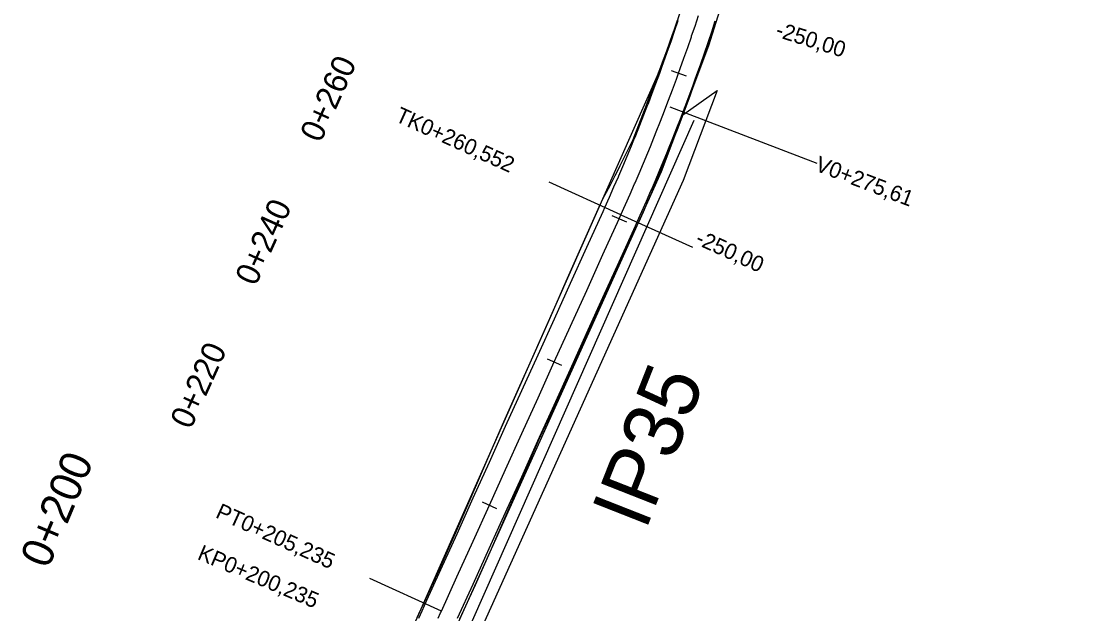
# Model space of a CAD drawing. Extents: x -636600 to -628587, y -1090963 to -1085869.
# Drawn here: x -636430 to -636294.7, y -1089110.5 to -1089035.2 of the extents above; entities that cross this region are included whole.
import ezdxf

# ---------------------------------------------------------------- set-up
doc = ezdxf.new("R2010")
doc.units = 0
for name, color, linetype in [('01_PARCELY_NÁVRH_PC', 7, 'Continuous'), ('06_ÚSES_IP_NAVRH', 7, 'Continuous'), ('HEKTOMETRY100', 7, 'Continuous'), ('HEKTOMETRY20', 7, 'Continuous'), ('HL_BODY', 7, 'Continuous'), ('POLOMERY', 7, 'Continuous'), ('situace_osa', 7, 'Continuous'), ('situace_těleso', 7, 'Continuous'), ('situace_vozovka', 7, 'Continuous'), ('VRCHOLY', 7, 'Continuous')]:
    doc.layers.add(name, color=color, linetype=linetype)

msp = doc.modelspace()

# ---------------------------------------------------------------- linework, layer by layer
at = {"layer": '01_PARCELY_NÁVRH_PC'}
msp.add_lwpolyline([(-636294.66, -1088869.46), (-636346.97, -1089036), (-636349.06, -1089041.74), (-636383.1, -1089118.54), (-636386.75, -1089130.82), (-636388.85, -1089143.32), (-636389.72, -1089168.55), (-636391.8, -1089180.87), (-636427.77, -1089309.97), (-636427.03, -1089309.31), (-636420.66, -1089307.08), (-636411, -1089307.35), (-636415.44, -1089304.99), (-636418.19, -1089300.89), (-636418.69, -1089295.88), (-636386.27, -1089180.69), (-636384.38, -1089167.92), (-636383.85, -1089144.82), (-636381.65, -1089131.7), (-636377.41, -1089118.09), (-636348.69, -1089054.29), (-636342.67, -1089038.29), (-636309.79, -1088933.64)], dxfattribs=at)
msp.add_lwpolyline([(-636417.34, -1089302.16), (-636418.19, -1089300.89), (-636418.69, -1089295.88), (-636386.27, -1089180.69), (-636384.38, -1089167.92), (-636383.85, -1089144.82), (-636381.65, -1089131.7), (-636377.41, -1089118.09), (-636348.69, -1089054.29), (-636345.98, -1089047.08), (-636341.61, -1089043.99), (-636345.92, -1089055.43), (-636374.6, -1089119.16), (-636378.72, -1089132.4), (-636380.85, -1089145.1), (-636381.38, -1089168.18), (-636383.33, -1089181.32)], close=True, dxfattribs=at)
at = {"layer": '06_ÚSES_IP_NAVRH'}
msp.add_lwpolyline([(-636417.19, -1089296.02), (-636384.37, -1089179.87), (-636382.93, -1089167.53), (-636382.29, -1089144.62), (-636378.73, -1089126.88), (-636375.66, -1089118.07), (-636344.55, -1089047.77)], dxfattribs=at)
at = {"layer": 'HEKTOMETRY20'}
for points in [[(-636347.45, -1089041.44), (-636345.57, -1089042.12)], [(-636354.98, -1089059.88), (-636353.15, -1089060.71)], [(-636363.22, -1089078.1), (-636361.4, -1089078.93)], [(-636371.47, -1089096.32), (-636369.65, -1089097.15)]]:
    msp.add_lwpolyline(points, dxfattribs=at)
at = {"layer": 'HL_BODY'}
for points in [[(-636353.84, -1089059.79), (-636362.95, -1089055.67)], [(-636376.65, -1089110.19), (-636385.76, -1089106.06)]]:
    msp.add_lwpolyline(points, dxfattribs=at)
at = {"layer": 'POLOMERY'}
for points in [[(-636353.84, -1089059.79), (-636344.73, -1089063.92)], [(-636376.65, -1089110.19), (-636385.76, -1089106.06)]]:
    msp.add_lwpolyline(points, dxfattribs=at)
at = {"layer": 'situace_osa'}
msp.add_lwpolyline([(-636377.06, -1089111.1), (-636376.75, -1089110.4), (-636376.65, -1089110.19), (-636374.68, -1089105.85), (-636372.62, -1089101.29), (-636370.56, -1089096.74), (-636368.5, -1089092.18), (-636366.44, -1089087.63), (-636364.37, -1089083.07), (-636362.31, -1089078.52), (-636360.25, -1089073.96), (-636358.19, -1089069.41), (-636356.13, -1089064.85), (-636354.06, -1089060.3), (-636353.84, -1089059.79), (-636353.25, -1089058.49), (-636352.67, -1089057.18), (-636352.1, -1089055.86), (-636352.04, -1089055.72), (-636351.53, -1089054.55), (-636350.98, -1089053.23), (-636350.43, -1089051.91), (-636350.1, -1089051.11), (-636349.89, -1089050.58), (-636349.35, -1089049.25), (-636348.83, -1089047.92), (-636348.31, -1089046.59), (-636348.26, -1089046.47), (-636347.8, -1089045.25), (-636347.29, -1089043.91), (-636346.8, -1089042.56), (-636346.51, -1089041.78), (-636346.31, -1089041.22), (-636345.83, -1089039.87), (-636345.36, -1089038.52), (-636344.89, -1089037.16), (-636344.86, -1089037.06), (-636344.43, -1089035.81), (-636343.99, -1089034.45)], dxfattribs=at)
at = {"layer": 'situace_těleso'}
for points in [[(-636379.72, -1089111), (-636379.29, -1089110.09), (-636378.97, -1089109.39), (-636378.87, -1089109.18), (-636376.89, -1089104.85), (-636374.86, -1089100.28), (-636372.87, -1089095.69), (-636370.88, -1089091.1), (-636368.89, -1089086.51), (-636366.84, -1089081.95), (-636364.82, -1089077.38), (-636362.8, -1089072.81), (-636360.78, -1089068.23), (-636358.76, -1089063.66), (-636356.74, -1089059.09), (-636356.51, -1089058.58), (-636355.87, -1089057.32), (-636355.21, -1089056.06), (-636354.56, -1089054.8), (-636354.5, -1089054.66), (-636353.92, -1089053.53), (-636353.29, -1089052.26), (-636352.67, -1089050.98), (-636352.3, -1089050.22), (-636352.09, -1089049.69), (-636351.57, -1089048.37), (-636351.05, -1089047.05), (-636350.54, -1089045.72), (-636350.5, -1089045.61), (-636350.04, -1089044.4), (-636349.55, -1089043.07), (-636349.06, -1089041.74), (-636348.77, -1089040.97), (-636348.56, -1089040.41), (-636348.07, -1089039.08), (-636347.59, -1089037.74), (-636347.11, -1089036.41), (-636347.08, -1089036.31), (-636346.64, -1089035.07)], [(-636341.76, -1089035.17), (-636342.23, -1089036.54), (-636342.67, -1089037.8), (-636342.71, -1089037.9), (-636343.18, -1089039.27), (-636343.65, -1089040.64), (-636344.13, -1089042), (-636344.33, -1089042.57), (-636344.61, -1089043.36), (-636345.1, -1089044.72), (-636345.6, -1089046.08), (-636346.07, -1089047.31), (-636346.11, -1089047.43), (-636346.63, -1089048.78), (-636347.15, -1089050.13), (-636347.69, -1089051.47), (-636347.9, -1089052.01), (-636348.23, -1089052.81), (-636348.77, -1089054.15), (-636349.32, -1089055.49), (-636349.83, -1089056.68), (-636349.89, -1089056.82), (-636350.45, -1089058.15), (-636351.03, -1089059.48), (-636351.63, -1089060.79), (-636351.86, -1089061.29), (-636353.94, -1089065.84), (-636356.02, -1089070.39), (-636358.1, -1089074.94), (-636360.18, -1089079.48), (-636362.26, -1089084.03), (-636364.37, -1089088.56), (-636366.34, -1089093.16), (-636368.34, -1089097.74), (-636370.34, -1089102.32), (-636372.37, -1089106.89), (-636374.34, -1089111.23)]]:
    msp.add_lwpolyline(points, dxfattribs=at)
at = {"layer": 'situace_vozovka'}
for points in [[(-636379.53, -1089111.09), (-636379.11, -1089110.17), (-636378.8, -1089109.47), (-636378.7, -1089109.26), (-636376.73, -1089104.92), (-636374.67, -1089100.36), (-636372.61, -1089095.81), (-636370.55, -1089091.25), (-636368.49, -1089086.7), (-636366.42, -1089082.14), (-636364.36, -1089077.59), (-636362.3, -1089073.03), (-636360.24, -1089068.48), (-636358.18, -1089063.92), (-636356.11, -1089059.37), (-636355.89, -1089058.86), (-636355.3, -1089057.57), (-636354.73, -1089056.27), (-636354.16, -1089054.97), (-636354.1, -1089054.83), (-636353.6, -1089053.67), (-636353.05, -1089052.36), (-636352.51, -1089051.05), (-636352.19, -1089050.26), (-636351.97, -1089049.74), (-636351.44, -1089048.42), (-636350.92, -1089047.1), (-636350.41, -1089045.78), (-636350.36, -1089045.66), (-636349.9, -1089044.45), (-636349.4, -1089043.12), (-636348.91, -1089041.79), (-636348.63, -1089041.02), (-636348.43, -1089040.46), (-636347.95, -1089039.12), (-636347.48, -1089037.78), (-636347.02, -1089036.44), (-636346.99, -1089036.34), (-636346.57, -1089035.09)], [(-636374.6, -1089111.11), (-636372.63, -1089106.77), (-636370.57, -1089102.22), (-636368.51, -1089097.66), (-636366.45, -1089093.11), (-636364.39, -1089088.55), (-636362.32, -1089084), (-636360.26, -1089079.44), (-636358.2, -1089074.89), (-636356.14, -1089070.33), (-636354.08, -1089065.78), (-636352.01, -1089061.22), (-636351.79, -1089060.72), (-636351.19, -1089059.4), (-636350.61, -1089058.08), (-636350.03, -1089056.76), (-636349.97, -1089056.62), (-636349.46, -1089055.43), (-636348.9, -1089054.1), (-636348.35, -1089052.76), (-636348.02, -1089051.96), (-636347.8, -1089051.43), (-636347.26, -1089050.08), (-636346.73, -1089048.74), (-636346.21, -1089047.39), (-636346.16, -1089047.27), (-636345.69, -1089046.04), (-636345.18, -1089044.69), (-636344.68, -1089043.34), (-636344.4, -1089042.55), (-636344.19, -1089041.98), (-636343.71, -1089040.62), (-636343.23, -1089039.25), (-636342.76, -1089037.89), (-636342.73, -1089037.79), (-636342.3, -1089036.52), (-636341.85, -1089035.15)]]:
    msp.add_lwpolyline(points, dxfattribs=at)
at = {"layer": 'VRCHOLY'}
msp.add_lwpolyline([(-636347.63, -1089046.08), (-636328.95, -1089053.22)], dxfattribs=at)

# ---------------------------------------------------------------- texts
at = {"layer": '06_ÚSES_IP_NAVRH'}
msp.add_text('IP35', height=7.5, rotation=68.5084, dxfattribs=at).set_placement((-636350.71, -1089100.07))
at = {"layer": 'HEKTOMETRY100'}
msp.add_text('0+200', height=4, rotation=67.2113, dxfattribs=at).set_placement((-636426.61, -1089104.93))
at = {"layer": 'HEKTOMETRY20'}
for s, p in [('0+260', (-636392.01, -1089050.76)), ('0+240', (-636400.25, -1089068.98)), ('0+220', (-636408.5, -1089087.2))]:
    msp.add_text(s, height=3, rotation=65.6444, dxfattribs=at).set_placement(p)
at = {"layer": 'HL_BODY'}
for s, rotation, p in [('TK0+260,552', 335.6444, (-636382.65, -1089047.85)), ('PT0+205,235', 335.6444, (-636405.47, -1089098.24)), ('KP0+200,235', 337.0768, (-636407.78, -1089103.54))]:
    msp.add_text(s, height=2, rotation=rotation, dxfattribs=at).set_placement(p)
at = {"layer": 'POLOMERY'}
for rotation, p in [(342.5363, (-636334.32, -1089037.1)), (335.6444, (-636344.52, -1089063.46))]:
    msp.add_text('-250,00', height=2, rotation=rotation, dxfattribs=at).set_placement(p)
at = {"layer": 'VRCHOLY'}
msp.add_text('V0+275,61', height=2, rotation=339.0904, dxfattribs=at).set_placement((-636329.3, -1089054.15))

doc.saveas('drawing.dxf')
